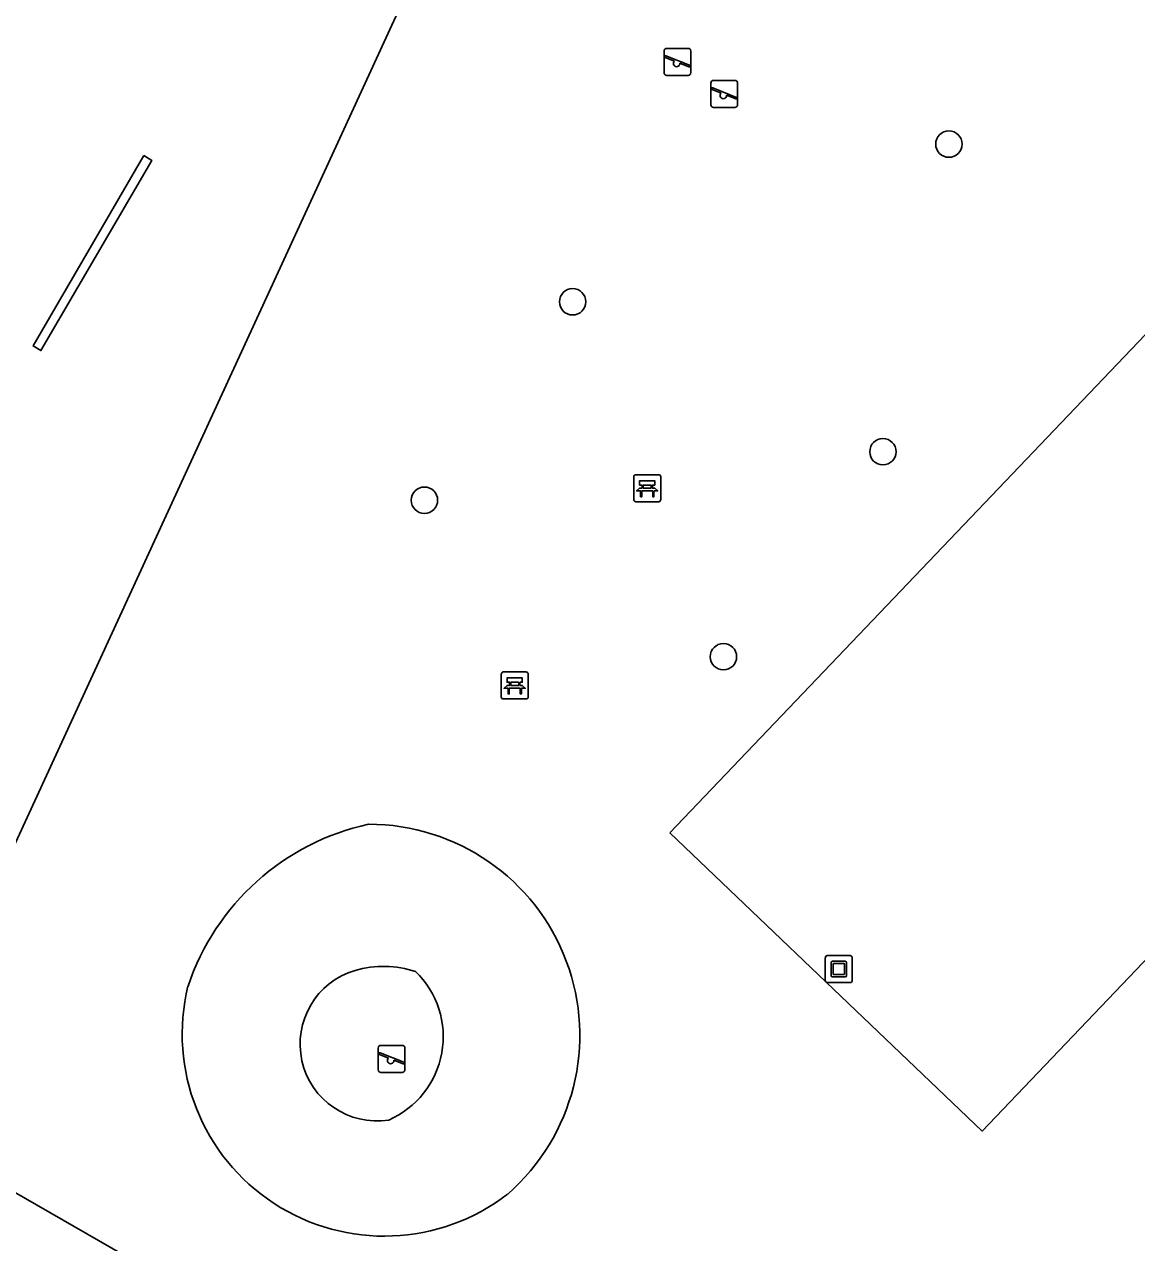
# Model space of a CAD drawing. Extents: x 162812 to 163818, y 381639 to 382470.
# Drawn here: x 163127.25 to 163168.45, y 381794.76 to 381839.9 of the extents above; entities that cross this region are included whole.
import ezdxf

# ---------------------------------------------------------------- set-up
doc = ezdxf.new("R2010")
doc.units = 0
for name, color, linetype in [('IMGEO_Bank', 7, 'Continuous'), ('IMGEO_Boom', 7, 'Continuous'), ('IMGEO_Groenvoorziening', 7, 'Continuous'), ('IMGEO_Kunstobject', 7, 'Continuous'), ('IMGEO_Muur', 7, 'Continuous'), ('IMGEO_Speelvoorziening', 7, 'Continuous'), ('IMGEO_Voetpad_gesloten', 7, 'Continuous'), ('IMGEO_Voetpad_open', 7, 'Continuous')]:
    doc.layers.add(name, color=color, linetype=linetype)

msp = doc.modelspace()

# ---------------------------------------------------------------- linework, layer by layer
at = {"layer": 'IMGEO_Bank'}
for p, q in [((163149.823, 381822.289), (163149.823, 381823.13)), ((163149.823, 381823.13), (163149.823, 381822.289)), ((163149.898, 381823.214), (163150.739, 381823.214)), ((163150.739, 381823.214), (163149.898, 381823.214)), ((163150.823, 381823.139), (163150.823, 381822.298)), ((163150.823, 381822.298), (163150.823, 381823.139)), ((163150.132, 381822.72), (163150.132, 381822.826)), ((163150.176, 381822.826), (163150.176, 381822.72)), ((163150.464, 381822.832), (163150.182, 381822.832)), ((163150.182, 381822.714), (163150.464, 381822.714)), ((163150.47, 381822.72), (163150.47, 381822.826)), ((163150.514, 381822.826), (163150.514, 381822.72)), ((163150.748, 381822.214), (163149.907, 381822.214)), ((163149.907, 381822.214), (163150.748, 381822.214)), ((163150.52, 381822.612), (163150.127, 381822.612)), ((163144.991, 381815.906), (163145.832, 381815.906)), ((163145.832, 381815.906), (163144.991, 381815.906)), ((163144.916, 381814.981), (163144.916, 381815.822)), ((163144.916, 381815.822), (163144.916, 381814.981)), ((163145.225, 381815.412), (163145.225, 381815.518)), ((163145.269, 381815.518), (163145.269, 381815.412)), ((163145.557, 381815.524), (163145.275, 381815.524)), ((163145.563, 381815.412), (163145.563, 381815.518)), ((163145.607, 381815.518), (163145.607, 381815.412)), ((163145.916, 381815.831), (163145.916, 381814.99)), ((163145.916, 381814.99), (163145.916, 381815.831)), ((163145.613, 381815.304), (163145.22, 381815.304)), ((163145.275, 381815.406), (163145.557, 381815.406)), ((163145.841, 381814.906), (163145, 381814.906)), ((163145, 381814.906), (163145.841, 381814.906))]:
    msp.add_line(p, q, dxfattribs=at)
for points in [[(163150.07, 381822.612), (163149.928, 381822.612), (163150.04, 381822.714), (163150.126, 381822.714)], [(163150.126, 381822.832), (163150.04, 381822.832), (163150.04, 381822.993), (163150.603, 381822.993), (163150.603, 381822.832), (163150.52, 381822.832)], [(163150.52, 381822.714), (163150.603, 381822.714), (163150.715, 381822.612), (163150.576, 381822.612)], [(163150.12, 381822.605), (163150.12, 381822.398), (163150.077, 381822.398), (163150.077, 381822.605)], [(163150.57, 381822.605), (163150.57, 381822.398), (163150.526, 381822.398), (163150.526, 381822.605)], [(163145.219, 381815.524), (163145.133, 381815.524), (163145.133, 381815.685), (163145.696, 381815.685), (163145.696, 381815.524), (163145.613, 381815.524)], [(163145.163, 381815.304), (163145.021, 381815.304), (163145.133, 381815.406), (163145.219, 381815.406)], [(163145.213, 381815.297), (163145.213, 381815.09), (163145.17, 381815.09), (163145.17, 381815.297)], [(163145.613, 381815.406), (163145.696, 381815.406), (163145.808, 381815.304), (163145.669, 381815.304)], [(163145.663, 381815.297), (163145.663, 381815.09), (163145.619, 381815.09), (163145.619, 381815.297)]]:
    msp.add_lwpolyline(points, dxfattribs=at)
for centre, radius, start, end in [((163149.901, 381823.136), 0.0779, 92.4484, 184.2845), ((163149.901, 381823.136), 0.0779, 92.4484, 184.2845), ((163150.745, 381823.136), 0.0779, 2.4484, 94.2845), ((163150.745, 381823.136), 0.0779, 2.4484, 94.2845), ((163150.125, 381822.825), 0.00671, 2.8957, 87.1043), ((163150.125, 381822.721), 0.00671, 272.8957, 357.1043), ((163150.182, 381822.825), 0.00671, 92.8957, 177.1043), ((163150.182, 381822.721), 0.00671, 182.8957, 267.1043), ((163150.464, 381822.825), 0.00671, 2.8957, 87.1043), ((163150.464, 381822.721), 0.00671, 272.8957, 357.1043), ((163150.521, 381822.825), 0.00671, 92.8957, 177.1043), ((163150.521, 381822.721), 0.00671, 182.8957, 267.1043), ((163149.901, 381822.292), 0.0779, 182.4484, 274.2845), ((163149.901, 381822.292), 0.0779, 182.4484, 274.2845), ((163150.07, 381822.605), 0.00671, 2.8957, 87.1043), ((163150.127, 381822.605), 0.00671, 92.8957, 177.1043), ((163150.519, 381822.605), 0.00671, 2.8957, 87.1043), ((163150.576, 381822.605), 0.00671, 92.8957, 177.1043), ((163150.745, 381822.292), 0.0779, 272.4484, 4.2845), ((163150.745, 381822.292), 0.0779, 272.4484, 4.2845), ((163144.994, 381815.828), 0.0779, 92.4484, 184.2845), ((163144.994, 381815.828), 0.0779, 92.4484, 184.2845), ((163145.838, 381815.828), 0.0779, 2.4484, 94.2845), ((163145.838, 381815.828), 0.0779, 2.4484, 94.2845), ((163145.218, 381815.517), 0.00671, 2.8957, 87.1043), ((163145.275, 381815.517), 0.00671, 92.8957, 177.1043), ((163145.557, 381815.517), 0.00671, 2.8957, 87.1043), ((163145.614, 381815.517), 0.00671, 92.8957, 177.1043), ((163145.163, 381815.297), 0.00671, 2.8957, 87.1043), ((163145.22, 381815.297), 0.00671, 92.8957, 177.1043), ((163145.218, 381815.413), 0.00671, 272.8957, 357.1043), ((163145.275, 381815.413), 0.00671, 182.8957, 267.1043), ((163145.557, 381815.413), 0.00671, 272.8957, 357.1043), ((163145.614, 381815.413), 0.00671, 182.8957, 267.1043), ((163145.612, 381815.297), 0.00671, 2.8957, 87.1043), ((163145.669, 381815.297), 0.00671, 92.8957, 177.1043), ((163145.838, 381814.984), 0.0779, 272.4484, 4.2845), ((163145.838, 381814.984), 0.0779, 272.4484, 4.2845), ((163144.994, 381814.984), 0.0779, 182.4484, 274.2845), ((163144.994, 381814.984), 0.0779, 182.4484, 274.2845)]:
    msp.add_arc(centre, radius, start, end, dxfattribs=at)
at = {"layer": 'IMGEO_Boom'}
for centre in [(163161.498, 381835.463), (163147.56, 381829.623), (163159.054, 381824.068), (163142.071, 381822.269), (163153.146, 381816.472)]:
    msp.add_circle(centre, 0.489, dxfattribs=at)
at = {"layer": 'IMGEO_Groenvoorziening'}
msp.add_lwpolyline([(163151.158, 381809.94), (163162.735, 381798.896), (163185.783, 381823.053), (163174.207, 381834.098), (163151.158, 381809.94)], dxfattribs=at)
for centre, radius, start, end in [((163141.945, 381801.371), 9.103, 102.3118, 161.4636), ((163140.004, 381802.444), 7.821, 311.1863, 89.9981), ((163140.315, 381802.119), 2.848, 106.5021, 278.7676), ((163140.56, 381801.16), 3.837, 72.0085, 105.9446), ((163139.4, 381802.391), 3.368, 293.6002, 45.889), ((163140.586, 381802.489), 7.486, 166.2733, 307.6042)]:
    msp.add_arc(centre, radius, start, end, dxfattribs=at)
at = {"layer": 'IMGEO_Kunstobject'}
for p, q in [((163156.92, 381805.314), (163156.92, 381804.473)), ((163156.92, 381805.314), (163156.92, 381804.473)), ((163157.836, 381805.398), (163156.995, 381805.398)), ((163157.836, 381805.398), (163156.995, 381805.398)), ((163157.134, 381804.662), (163157.134, 381805.136)), ((163157.184, 381805.186), (163157.658, 381805.186)), ((163157.214, 381805.086), (163157.214, 381804.712)), ((163157.608, 381805.106), (163157.234, 381805.106)), ((163157.628, 381804.712), (163157.628, 381805.086)), ((163157.708, 381805.136), (163157.708, 381804.662)), ((163157.92, 381804.482), (163157.92, 381805.323)), ((163157.92, 381804.482), (163157.92, 381805.323)), ((163157.658, 381804.612), (163157.184, 381804.612)), ((163157.234, 381804.692), (163157.608, 381804.692)), ((163157.004, 381804.398), (163157.845, 381804.398)), ((163157.004, 381804.398), (163157.845, 381804.398))]:
    msp.add_line(p, q, dxfattribs=at)
for centre, radius, start, end in [((163156.998, 381805.32), 0.0779, 92.4484, 184.2845), ((163156.998, 381805.32), 0.0779, 92.4484, 184.2845), ((163157.184, 381805.136), 0.05, 90, 180), ((163157.234, 381805.086), 0.02, 90, 180), ((163157.608, 381805.086), 0.02, 360, 90), ((163157.658, 381805.136), 0.05, 360, 90), ((163157.842, 381805.32), 0.0779, 2.4484, 94.2845), ((163157.842, 381805.32), 0.0779, 2.4484, 94.2845), ((163157.184, 381804.662), 0.05, 180, 270), ((163157.234, 381804.712), 0.02, 180, 270), ((163157.608, 381804.712), 0.02, 270, 0), ((163157.658, 381804.662), 0.05, 270, 0), ((163156.998, 381804.476), 0.0779, 182.4484, 274.2845), ((163156.998, 381804.476), 0.0779, 182.4484, 274.2845), ((163157.842, 381804.476), 0.0779, 272.4484, 4.2845), ((163157.842, 381804.476), 0.0779, 272.4484, 4.2845)]:
    msp.add_arc(centre, radius, start, end, dxfattribs=at)
at = {"layer": 'IMGEO_Muur'}
msp.add_lwpolyline([(163131.673, 381835.045), (163131.972, 381834.862), (163127.864, 381827.814), (163127.573, 381827.989), (163131.673, 381835.045)], dxfattribs=at)
at = {"layer": 'IMGEO_Speelvoorziening'}
for p, q in [((163151.048, 381839.012), (163151.838, 381839.012)), ((163151.838, 381839.012), (163151.048, 381839.012)), ((163150.948, 381838.112), (163150.948, 381838.912)), ((163150.948, 381838.912), (163150.948, 381838.112)), ((163151.331, 381838.54), (163150.992, 381838.677)), ((163151.017, 381838.737), (163151.893, 381838.384)), ((163151.938, 381838.912), (163151.938, 381838.112)), ((163151.938, 381838.112), (163151.938, 381838.912)), ((163151.838, 381838.012), (163151.048, 381838.012)), ((163151.048, 381838.012), (163151.838, 381838.012)), ((163151.869, 381838.324), (163151.529, 381838.461)), ((163152.679, 381836.925), (163152.679, 381837.725)), ((163152.679, 381837.725), (163152.679, 381836.925)), ((163152.779, 381837.825), (163153.569, 381837.825)), ((163153.569, 381837.825), (163152.779, 381837.825)), ((163153.669, 381837.725), (163153.669, 381836.925)), ((163153.669, 381836.925), (163153.669, 381837.725)), ((163153.062, 381837.353), (163152.723, 381837.49)), ((163152.748, 381837.55), (163153.624, 381837.197)), ((163153.6, 381837.137), (163153.26, 381837.274)), ((163153.569, 381836.825), (163152.779, 381836.825)), ((163152.779, 381836.825), (163153.569, 381836.825)), ((163140.359, 381801.172), (163140.359, 381801.972)), ((163140.359, 381801.972), (163140.359, 381801.172)), ((163140.459, 381802.072), (163141.249, 381802.072)), ((163141.249, 381802.072), (163140.459, 381802.072)), ((163141.349, 381801.972), (163141.349, 381801.172)), ((163141.349, 381801.172), (163141.349, 381801.972)), ((163140.742, 381801.6), (163140.403, 381801.737)), ((163140.428, 381801.797), (163141.304, 381801.444)), ((163141.28, 381801.384), (163140.94, 381801.521)), ((163141.249, 381801.072), (163140.459, 381801.072)), ((163140.459, 381801.072), (163141.249, 381801.072))]:
    msp.add_line(p, q, dxfattribs=at)
for centre, radius, start, end in [((163151.048, 381838.912), 0.1, 90, 180), ((163151.048, 381838.912), 0.1, 90, 180), ((163151.838, 381838.912), 0.1, 0, 90), ((163151.838, 381838.912), 0.1, 360, 90), ((163151.005, 381838.707), 0.0327, 68.078, 248.078), ((163151.41, 381838.45), 0.12, 130.9928, 5.1632), ((163151.048, 381838.112), 0.1, 180, 270), ((163151.048, 381838.112), 0.1, 180, 270), ((163151.838, 381838.112), 0.1, 270, 0), ((163151.838, 381838.112), 0.1, 270, 0), ((163151.881, 381838.354), 0.0327, 248.078, 68.078), ((163152.779, 381837.725), 0.1, 90, 180), ((163152.779, 381837.725), 0.1, 90, 180), ((163153.569, 381837.725), 0.1, 0, 90), ((163153.569, 381837.725), 0.1, 360, 90), ((163152.736, 381837.52), 0.0327, 68.078, 248.078), ((163153.141, 381837.263), 0.12, 130.9928, 5.1632), ((163153.612, 381837.167), 0.0327, 248.078, 68.078), ((163152.779, 381836.925), 0.1, 180, 270), ((163152.779, 381836.925), 0.1, 180, 270), ((163153.569, 381836.925), 0.1, 270, 0), ((163153.569, 381836.925), 0.1, 270, 0), ((163140.459, 381801.972), 0.1, 90, 180), ((163140.459, 381801.972), 0.1, 90, 180), ((163141.249, 381801.972), 0.1, 0, 90), ((163141.249, 381801.972), 0.1, 360, 90), ((163140.416, 381801.767), 0.0327, 68.078, 248.078), ((163140.821, 381801.51), 0.12, 130.9928, 5.1632), ((163140.459, 381801.172), 0.1, 180, 270), ((163140.459, 381801.172), 0.1, 180, 270), ((163141.249, 381801.172), 0.1, 270, 0), ((163141.249, 381801.172), 0.1, 270, 0), ((163141.292, 381801.414), 0.0327, 248.078, 68.078)]:
    msp.add_arc(centre, radius, start, end, dxfattribs=at)
at = {"layer": 'IMGEO_Voetpad_gesloten'}
msp.add_lwpolyline([(163221.717, 381741.438), (163165.579, 381774.251), (163146.159, 381785.538), (163122.194, 381799.325)], dxfattribs=at)
at = {"layer": 'IMGEO_Voetpad_open'}
msp.add_lwpolyline([(163122.194, 381799.325), (163139.723, 381837.404), (163145.2, 381849.303), (163149.449, 381858.533)], dxfattribs=at)

doc.saveas('drawing.dxf')
